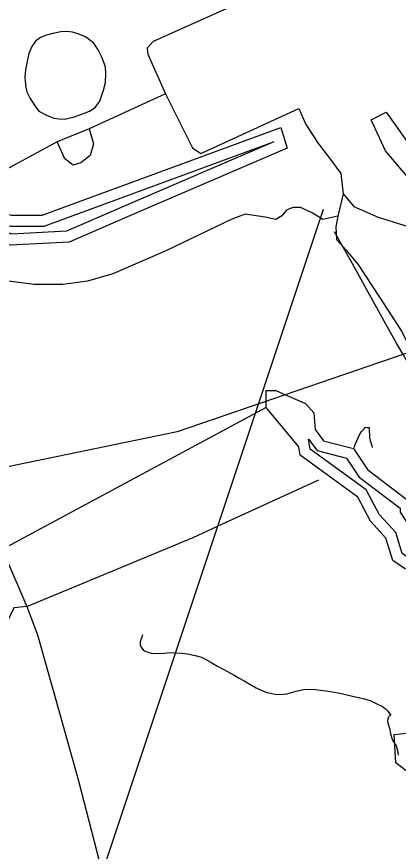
# Model space of a CAD drawing. Extents: x 2001466 to 31450019, y -30647475 to 847247.
# Drawn here: x 2011540 to 2013803, y 680062 to 685018 of the extents above; entities that cross this region are included whole.
import ezdxf

# ---------------------------------------------------------------- set-up
doc = ezdxf.new("R2010")
doc.units = 0
for name, color, linetype in [('Exist Hydrographic Buffer Line', 7, 'Continuous'), ('Exist Hydrographic Lake Shore', 7, 'Continuous'), ('Exist Hydrographic Misc Water Feature', 7, 'Continuous'), ('Exist Railroad Siding', 7, 'Continuous'), ('Exist Road Non-System Type 51', 7, 'Continuous'), ('Exist Utilities Electrical Transmission Line', 7, 'Continuous')]:
    doc.layers.add(name, color=color, linetype=linetype)

msp = doc.modelspace()

# ---------------------------------------------------------------- linework, layer by layer
at = {"layer": 'Exist Hydrographic Buffer Line'}
for points in [[(2010112.9, 684785.3), (2010551.9, 684366.6), (2011237.1, 683826), (2011504.4, 683774.6), (2011701.6, 683774.6), (2013063.6, 684274.2), (2013063.7, 684273.8), (2012173.7, 683891), (2011835.2, 683744.6), (2011510.7, 683727), (2011212.1, 683832.4), (2010236, 684592.9), (2010123.2, 684662.8)], [(2013271.2, 682508.4), (2013321.3, 682441.5), (2013496.5, 682395.8)], [(2014559.1, 680208.1), (2014719.2, 680268.5), (2014720.8, 680455.8), (2014629, 680547.6), (2014547.3, 680810.6), (2014243, 681210), (2013993.1, 681401.8), (2013959.7, 681504.3), (2013905.1, 681777.5), (2013826, 681830.4), (2013787.5, 681954.4), (2013691.2, 682059.3), (2013613, 682207.8), (2013280.5, 682450.6), (2013271.2, 682508.4)], [(2013496.5, 682395.8), (2013571.6, 682284.4), (2013813.4, 682098.7), (2013813.4, 682075.3), (2013961.2, 681851.3), (2014158.9, 681778.7), (2014248.5, 681486), (2014371.6, 681408.8), (2014541.3, 681376.5), (2014662.9, 681276.3), (2014692.6, 681163.7), (2014816.7, 680935), (2014997.4, 680874.4), (2015040.9, 680904.4), (2015042.3, 680903.6), (2015073, 680817.5), (2015200.2, 680705.9), (2015202, 680686.7)]]:
    msp.add_lwpolyline(points, dxfattribs=at)
at = {"layer": 'Exist Hydrographic Lake Shore'}
for p, q in [((2013077.1, 682797.1), (2013133.4, 682772.7)), ((2013019.1, 682696.5), (2013019.1, 682733.4)), ((2013212, 682463), (2013019.1, 682696.5)), ((2013498.1, 682463.2), (2013537, 682453))]:
    msp.add_line(p, q, dxfattribs=at)
for points in [[(2010189, 684803.4), (2010595, 684416.2), (2011265.2, 683887.4), (2011510.6, 683840.2), (2011690, 683840.2), (2013106, 684359.6), (2013143.7, 684236.8), (2012199.7, 683830.8), (2011850.5, 683679.7), (2011501.2, 683660.8), (2011180.2, 683774.1), (2010198.5, 684539), (2010088.6, 684607)], [(2015530.9, 683935.2), (2013891.8, 684026.7), (2013726.6, 684220.3), (2013641.7, 684404.4), (2013731.4, 684451.7), (2013910.7, 684196.7), (2014005.1, 684154.2), (2015284.2, 684144.8), (2015515.5, 684121.2), (2015600.5, 684168.4), (2015642.1, 684224.7), (2015646, 684297.6)], [(2013019.1, 682733.4), (2013019.1, 682798.3), (2013077.1, 682797.1)], [(2013133.4, 682772.7), (2013252.2, 682721.3), (2013302, 682664.5), (2013310, 682565.9), (2013360.1, 682499.2), (2013498.1, 682463.2)], [(2013846, 681738), (2013770.2, 681788.7), (2013729.2, 681920.9), (2013637.1, 682021.2), (2013562, 682163.8), (2013220, 682413.5), (2013212, 682463)], [(2013537, 682453), (2013620.1, 682329.9), (2013879, 682131.1), (2013879, 682095), (2014004.1, 681905.5), (2014212.1, 681829), (2014304.1, 681528.6), (2014396, 681471), (2014570.1, 681437.8), (2014721, 681313.4), (2014754, 681188), (2014862.1, 680989), (2014987.2, 680947.1), (2015038, 680982.1), (2015096, 680948.2), (2015129, 680855.6), (2015262.9, 680738.1), (2015267.3, 680693)], [(2014020.9, 680405.6), (2013788, 680587.6), (2013779, 680755.1), (2013854, 680763.4)]]:
    msp.add_lwpolyline(points, dxfattribs=at)
at = {"layer": 'Exist Hydrographic Misc Water Feature'}
for points in [[(2013540.3, 682459.1), (2013547.5, 682477.5), (2013557.5, 682499.5), (2013563.5, 682513.5), (2013573.5, 682535.5), (2013585.4, 682555.5), (2013601.4, 682571.5), (2013607.6, 682579.5), (2013617.4, 682577.5), (2013629.5, 682577.6), (2013629.5, 682555.6), (2013631.6, 682535.6), (2013631.6, 682523.6), (2013631.6, 682519.6), (2013635.4, 682501.6), (2013643.4, 682477.6), (2013648, 682459.8)], [(2012285.2, 681347.3), (2012277.2, 681321.2), (2012271, 681304.9), (2012271.2, 681295.1), (2012271.2, 681286.9), (2012277.2, 681274.5), (2012281.3, 681267), (2012289.3, 681258.6), (2012297.3, 681252.7), (2012317.2, 681243.3), (2012337.3, 681238.8), (2012373.4, 681237.3), (2012413.3, 681238.8), (2012446.4, 681241.5), (2012475.3, 681240.9), (2012521.4, 681237.5), (2012553.2, 681233.6), (2012597.3, 681223.7), (2012635.4, 681213.9), (2012665.3, 681199.3), (2012697.5, 681181.4), (2012731.4, 681161.8), (2012759.5, 681145.8), (2012789.4, 681129.5), (2012807.4, 681120.1), (2012829.4, 681108.2), (2012859.3, 681089.6), (2012889.5, 681074.2), (2012921.7, 681053.8), (2012959.4, 681031.7), (2012993.6, 681016.3), (2013025.6, 681004.1), (2013072.2, 680994.2), (2013101.5, 680991.9), (2013141.5, 680996.1), (2013197.7, 681012.1), (2013241.5, 681022.8), (2013269.6, 681024.6), (2013311.5, 681022.9), (2013341.4, 681019.1), (2013401.5, 681010.4), (2013445.8, 681002.2), (2013479.6, 680994.9), (2013507.5, 680988.6), (2013539.5, 680981.4), (2013601.4, 680967), (2013639.6, 680955.6), (2013667.6, 680941.1), (2013683.6, 680933.3), (2013703.5, 680925.6), (2013724.9, 680910.4), (2013739.6, 680895.3), (2013757.7, 680871.1)], [(2013803.6, 680633.1), (2013799.7, 680661.2), (2013791.5, 680685.1), (2013779.4, 680706.6), (2013769.3, 680726.5), (2013759.5, 680757.1), (2013755.4, 680785.1), (2013747.4, 680809), (2013741.5, 680831.3), (2013743.3, 680850.9), (2013747.2, 680863.1), (2013753.4, 680868.8), (2013757.7, 680871.1)]]:
    msp.add_lwpolyline(points, dxfattribs=at)
at = {"layer": 'Exist Railroad Siding'}
msp.add_lwpolyline([(2014136.7, 682458.4), (2014096.3, 682545.9), (2013925.4, 682847.4), (2013831, 683012.7), (2013792.8, 683079.6), (2013728.3, 683192.6), (2013529, 683553.7), (2013424.4, 683739.4)], dxfattribs=at)
at = {"layer": 'Exist Road Non-System Type 51'}
for p, q in [((2012423, 684560.3), (2011969.7, 684351.6)), ((2011969.7, 684351.6), (2011780.1, 684275.7)), ((2011780.1, 684275.7), (2011394.6, 684067)), ((2013475.3, 683966), (2013443.7, 683833.2)), ((2012730.6, 681992.1), (2013331, 682267)), ((2011466.5, 681824.4), (2011599.3, 681514.6))]:
    msp.add_line(p, q, dxfattribs=at)
for points in [[(2012418.5, 685901.5), (2012818.3, 685081), (2012348, 684870.7), (2012312.9, 684830.7), (2012317.9, 684795.6), (2012423, 684560.3)], [(2011823.3, 684409.8), (2011874.9, 684420.3), (2011920.8, 684436.4), (2011970.8, 684456.6), (2012004.7, 684478.7), (2012032.7, 684516.7), (2012054.6, 684580.7), (2012066.3, 684626.9), (2012068.2, 684678.8), (2012066.2, 684720.7), (2012044, 684776.7), (2012021.9, 684820.6), (2011997.9, 684860.5), (2011947.3, 684898.9), (2011914.5, 684912.4), (2011869.8, 684926.3), (2011837.1, 684929), (2011801.9, 684928.1), (2011753.8, 684917.9), (2011715.8, 684907.8), (2011680, 684893.8), (2011651.3, 684872.7), (2011630.1, 684841.6), (2011612.2, 684799.5), (2011602.2, 684751.5), (2011592.4, 684701.5), (2011588.6, 684659.6), (2011590.5, 684635.6), (2011592.9, 684598.7), (2011600, 684570.8), (2011616.8, 684535.6), (2011642.8, 684493.7), (2011671.6, 684457.1), (2011717.1, 684432.2), (2011759.8, 684415.3), (2011790.5, 684411.3), (2011823.3, 684409.8)], [(2012423, 684560.3), (2012583.1, 684239.9), (2012631.6, 684206.3), (2013213, 684471.8), (2013254.1, 684377), (2013330, 684263.2), (2013405.8, 684162), (2013462.7, 684086.1), (2013475.3, 683966)], [(2011969.7, 684351.6), (2011995, 684263), (2011976, 684193.5), (2011919.1, 684149.2), (2011874.9, 684136.6), (2011824.3, 684174.5), (2011780.1, 684275.7)], [(2013475.3, 683966), (2013538.5, 683890.1), (2013683.9, 683826.9), (2013987.2, 683732), (2014041.7, 683722.4)], [(2013443.7, 683833.2), (2013355.2, 683814.2), (2013292, 683852.2), (2013222.5, 683883.8), (2013178.3, 683883.8), (2013140.4, 683869.6), (2013111.9, 683834.8), (2013077.2, 683814.2), (2013013.9, 683826.9), (2012893.9, 683845.9), (2012811.7, 683814.2), (2012419.9, 683624.6), (2012110.2, 683491.8), (2011958.5, 683447.5), (2011813.1, 683428.5), (2011642.5, 683428.5), (2011490.8, 683447.5), (2011358.1, 683485.5), (2011099, 683599.3), (2010871.4, 683763.7), (2010795.6, 683833.2), (2010744.2, 683869.6), (2010698.4, 683880.6)], [(2013443.7, 683833.2), (2013432.7, 683770), (2013435.8, 683694.1)], [(2013435.8, 683694.1), (2013492.7, 683630.9), (2013562.2, 683548.7), (2013691.8, 683352.7), (2013821.4, 683150.3), (2013897.2, 683004.9), (2013964.5, 682852.4)], [(2011599.3, 681514.6), (2012585.2, 681925.5), (2012730.6, 681992.1)], [(2011599.3, 681514.6), (2011523.4, 681508.2), (2011436.5, 681328), (2011300.6, 681122.5), (2011177.4, 680992.9), (2011063.6, 680891.8), (2010915.1, 680806.4), (2010581.7, 680626.2), (2010341.6, 680493.4), (2010054, 680348)], [(2011599.3, 681514.6), (2011662.5, 681347), (2011788.9, 680898.1), (2011905.8, 680480.8), (2012060.6, 679883.3)]]:
    msp.add_lwpolyline(points, dxfattribs=at)
at = {"layer": 'Exist Utilities Electrical Transmission Line'}
for p, q in [((2013356.3, 683873), (2012070.1, 680006.6)), ((2012971.8, 682717.1), (2012953.2, 682661.1))]:
    msp.add_line(p, q, dxfattribs=at)
for points in [[(2018161.4, 683064.2), (2017287.5, 683859.6), (2015765.6, 683636.5), (2015129.7, 683558.9), (2015024.4, 683545.4), (2014193.4, 683137.3), (2012491.3, 682551.8), (2010632.4, 682169.5), (2007124.7, 681382.6), (2005359.8, 682170), (2005359.8, 683792.6), (2003678.3, 684753.3)], [(2013019.1, 682696.5), (2005882.7, 678855.8), (2004529.9, 678175.6), (2001935, 676905.9)]]:
    msp.add_lwpolyline(points, dxfattribs=at)

doc.saveas('drawing.dxf')
